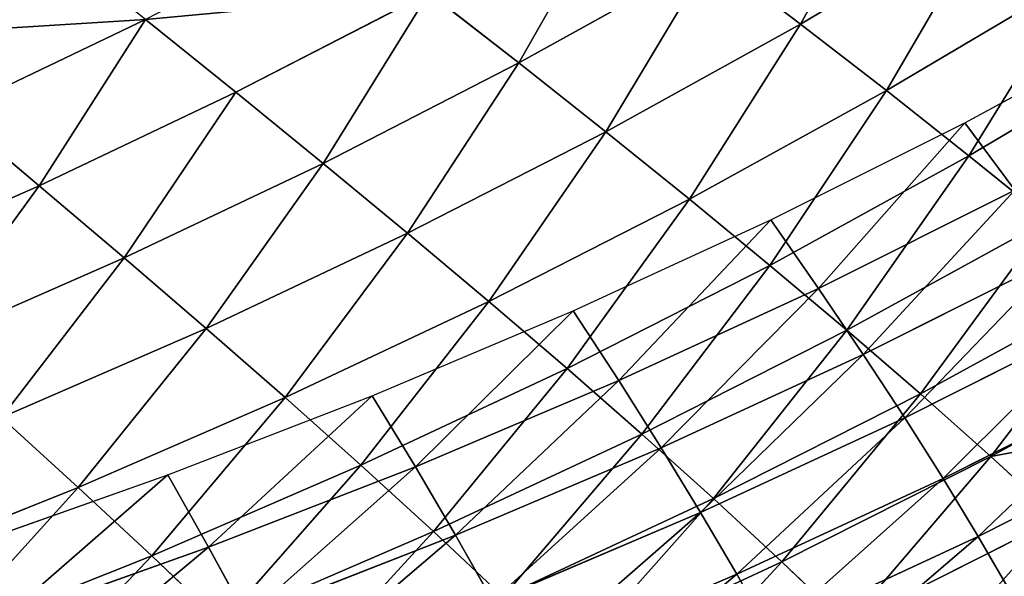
# Model space of a CAD drawing. Extents: x 0 to 605, y 0 to 400.
# Tile 798 of 1056: x 471 to 497, y 38 to 53. Entities that reach past the tile are written whole.
import ezdxf

# ---------------------------------------------------------------- set-up
doc = ezdxf.new("R2010")
doc.units = 0
doc.header["$LTSCALE"] = 25.4
doc.layers.get('0').update_dxf_attribs({"linetype": 'CONTINUOUS'})

# ---------------------------------------------------------------- blocks, each defined once
blk = doc.blocks.new('ATLANTA610_-_S_STL')
at = {"color": 0}
for p, q in [((493.109, 103.421, 362.992), (491.353, 99.395, 361.321)), ((493.109, 103.421, 362.992), (491.353, 99.395, 361.321)), ((493.109, 103.421, 362.992), (498.768, 103.338, 360.142)), ((493.109, 103.421, 362.992), (498.768, 103.338, 360.142)), ((498.768, 103.338, 360.142), (496.963, 99.294, 358.489)), ((498.768, 103.338, 360.142), (496.963, 99.294, 358.489)), ((504.326, 103.256, 357.108), (496.963, 99.294, 358.489)), ((504.326, 103.256, 357.108), (496.963, 99.294, 358.489)), ((491.353, 99.395, 361.321), (485.65, 99.498, 363.974)), ((491.353, 99.395, 361.321), (485.65, 99.498, 363.974)), ((491.353, 99.395, 361.321), (489.513, 95.473, 359.62)), ((491.353, 99.395, 361.321), (489.513, 95.473, 359.62)), ((496.963, 99.294, 358.489), (491.353, 99.395, 361.321)), ((496.963, 99.294, 358.489), (491.353, 99.395, 361.321)), ((496.963, 99.294, 358.489), (495.072, 95.356, 356.807)), ((496.963, 99.294, 358.489), (495.072, 95.356, 356.807)), ((496.963, 99.294, 358.489), (502.474, 99.195, 355.476)), ((496.963, 99.294, 358.489), (502.474, 99.195, 355.476)), ((483.862, 95.593, 362.256), (481.993, 91.797, 360.506)), ((483.862, 95.593, 362.256), (481.993, 91.797, 360.506)), ((483.862, 95.593, 362.256), (489.513, 95.473, 359.62)), ((483.862, 95.593, 362.256), (489.513, 95.473, 359.62)), ((489.513, 95.473, 359.62), (487.588, 91.662, 357.887)), ((489.513, 95.473, 359.62), (487.588, 91.662, 357.887)), ((489.513, 95.473, 359.62), (495.072, 95.356, 356.807)), ((489.513, 95.473, 359.62), (495.072, 95.356, 356.807)), ((495.072, 95.356, 356.807), (493.093, 91.53, 355.095)), ((495.072, 95.356, 356.807), (493.093, 91.53, 355.095)), ((500.533, 95.241, 353.816), (495.072, 95.356, 356.807)), ((500.533, 95.241, 353.816), (495.072, 95.356, 356.807)), ((476.313, 91.935, 362.956), (474.42, 88.268, 361.156)), ((476.313, 91.935, 362.956), (474.42, 88.268, 361.156)), ((481.993, 91.797, 360.506), (476.313, 91.935, 362.956)), ((481.993, 91.797, 360.506), (476.313, 91.935, 362.956)), ((481.993, 91.797, 360.506), (480.04, 88.116, 358.722)), ((481.993, 91.797, 360.506), (480.04, 88.116, 358.722)), ((487.588, 91.662, 357.887), (481.993, 91.797, 360.506)), ((487.588, 91.662, 357.887), (481.993, 91.797, 360.506)), ((487.588, 91.662, 357.887), (485.577, 87.967, 356.121)), ((487.588, 91.662, 357.887), (485.577, 87.967, 356.121)), ((493.093, 91.53, 355.095), (487.588, 91.662, 357.887)), ((493.093, 91.53, 355.095), (487.588, 91.662, 357.887)), ((493.093, 91.53, 355.095), (491.025, 87.821, 353.35)), ((493.093, 91.53, 355.095), (491.025, 87.821, 353.35)), ((498.501, 91.4, 352.127), (493.093, 91.53, 355.095)), ((498.501, 91.4, 352.127), (493.093, 91.53, 355.095)), ((498.501, 91.4, 352.127), (496.377, 87.679, 350.406)), ((498.501, 91.4, 352.127), (496.377, 87.679, 350.406)), ((474.42, 88.268, 361.156), (468.723, 88.422, 363.428)), ((474.42, 88.268, 361.156), (468.723, 88.422, 363.428)), ((474.42, 88.268, 361.156), (472.444, 84.719, 359.318)), ((474.42, 88.268, 361.156), (472.444, 84.719, 359.318)), ((480.04, 88.116, 358.722), (474.42, 88.268, 361.156)), ((480.04, 88.116, 358.722), (474.42, 88.268, 361.156)), ((480.04, 88.116, 358.722), (478.002, 84.555, 356.901)), ((480.04, 88.116, 358.722), (478.002, 84.555, 356.901)), ((485.577, 87.967, 356.121), (480.04, 88.116, 358.722)), ((485.577, 87.967, 356.121), (480.04, 88.116, 358.722)), ((485.577, 87.967, 356.121), (483.478, 84.394, 354.32)), ((485.577, 87.967, 356.121), (483.478, 84.394, 354.32)), ((491.025, 87.821, 353.35), (485.577, 87.967, 356.121)), ((491.025, 87.821, 353.35), (485.577, 87.967, 356.121)), ((491.025, 87.821, 353.35), (488.866, 84.236, 351.572)), ((491.025, 87.821, 353.35), (488.866, 84.236, 351.572)), ((496.377, 87.679, 350.406), (491.025, 87.821, 353.35)), ((496.377, 87.679, 350.406), (491.025, 87.821, 353.35)), ((496.377, 87.679, 350.406), (494.16, 84.083, 348.653)), ((496.377, 87.679, 350.406), (494.16, 84.083, 348.653)), ((501.626, 87.54, 347.292), (496.377, 87.679, 350.406)), ((501.626, 87.54, 347.292), (496.377, 87.679, 350.406)), ((472.444, 84.719, 359.318), (466.811, 84.886, 361.575)), ((472.444, 84.719, 359.318), (466.811, 84.886, 361.575)), ((472.444, 84.719, 359.318), (470.387, 81.293, 357.442)), ((472.444, 84.719, 359.318), (470.387, 81.293, 357.442)), ((478.002, 84.555, 356.901), (472.444, 84.719, 359.318)), ((478.002, 84.555, 356.901), (472.444, 84.719, 359.318)), ((478.002, 84.555, 356.901), (475.88, 81.118, 355.043)), ((478.002, 84.555, 356.901), (475.88, 81.118, 355.043)), ((483.478, 84.394, 354.32), (478.002, 84.555, 356.901)), ((483.478, 84.394, 354.32), (478.002, 84.555, 356.901)), ((483.478, 84.394, 354.32), (481.292, 80.947, 352.483)), ((483.478, 84.394, 354.32), (481.292, 80.947, 352.483)), ((488.866, 84.236, 351.572), (483.478, 84.394, 354.32)), ((488.866, 84.236, 351.572), (483.478, 84.394, 354.32)), ((488.866, 84.236, 351.572), (486.618, 80.78, 349.758)), ((488.866, 84.236, 351.572), (486.618, 80.78, 349.758)), ((488.866, 84.236, 351.572), (494.16, 84.083, 348.653)), ((488.866, 84.236, 351.572), (494.16, 84.083, 348.653)), ((494.16, 84.083, 348.653), (491.85, 80.617, 346.865)), ((494.16, 84.083, 348.653), (491.85, 80.617, 346.865)), ((494.16, 84.083, 348.653), (499.352, 83.933, 345.566)), ((494.16, 84.083, 348.653), (499.352, 83.933, 345.566)), ((475.88, 81.118, 355.043), (470.387, 81.293, 357.442)), ((475.88, 81.118, 355.043), (470.387, 81.293, 357.442)), ((475.88, 81.118, 355.043), (473.678, 77.811, 353.147)), ((475.88, 81.118, 355.043), (473.678, 77.811, 353.147)), ((481.292, 80.947, 352.483), (475.88, 81.118, 355.043)), ((481.292, 80.947, 352.483), (475.88, 81.118, 355.043)), ((481.292, 80.947, 352.483), (479.023, 77.631, 350.608)), ((481.292, 80.947, 352.483), (479.023, 77.631, 350.608)), ((486.618, 80.78, 349.758), (481.292, 80.947, 352.483)), ((486.618, 80.78, 349.758), (481.292, 80.947, 352.483)), ((486.618, 80.78, 349.758), (484.283, 77.456, 347.908)), ((486.618, 80.78, 349.758), (484.283, 77.456, 347.908)), ((491.85, 80.617, 346.865), (486.618, 80.78, 349.758)), ((491.85, 80.617, 346.865), (486.618, 80.78, 349.758)), ((491.85, 80.617, 346.865), (489.452, 77.285, 345.042)), ((491.85, 80.617, 346.865), (489.452, 77.285, 345.042)), ((496.983, 80.458, 343.807), (491.85, 80.617, 346.865)), ((496.983, 80.458, 343.807), (491.85, 80.617, 346.865)), ((473.678, 77.811, 353.147), (468.253, 77.994, 355.527)), ((473.678, 77.811, 353.147), (468.253, 77.994, 355.527)), ((473.678, 77.811, 353.147), (471.399, 74.636, 351.211)), ((473.678, 77.811, 353.147), (471.399, 74.636, 351.211)), ((479.023, 77.631, 350.608), (473.678, 77.811, 353.147)), ((479.023, 77.631, 350.608), (473.678, 77.811, 353.147)), ((479.023, 77.631, 350.608), (476.675, 74.45, 348.696)), ((479.023, 77.631, 350.608), (476.675, 74.45, 348.696)), ((484.283, 77.456, 347.908), (479.023, 77.631, 350.608)), ((484.283, 77.456, 347.908), (479.023, 77.631, 350.608)), ((484.283, 77.456, 347.908), (481.867, 74.268, 346.021)), ((484.283, 77.456, 347.908), (481.867, 74.268, 346.021)), ((484.283, 77.456, 347.908), (489.452, 77.285, 345.042)), ((484.283, 77.456, 347.908), (489.452, 77.285, 345.042)), ((471.399, 74.636, 351.211), (466.045, 74.826, 353.571)), ((471.399, 74.636, 351.211), (466.045, 74.826, 353.571)), ((471.399, 74.636, 351.211), (469.048, 71.597, 349.236)), ((471.399, 74.636, 351.211), (469.048, 71.597, 349.236)), ((476.675, 74.45, 348.696), (471.399, 74.636, 351.211)), ((476.675, 74.45, 348.696), (471.399, 74.636, 351.211)), ((476.675, 74.45, 348.696), (474.252, 71.407, 346.744)), ((476.675, 74.45, 348.696), (474.252, 71.407, 346.744)), ((481.867, 74.268, 346.021), (476.675, 74.45, 348.696)), ((481.867, 74.268, 346.021), (476.675, 74.45, 348.696)), ((474.252, 71.407, 346.744), (469.048, 71.597, 349.236)), ((474.252, 71.407, 346.744), (469.048, 71.597, 349.236)), ((497.484, 43.379, 362.116), (496.628, 36.036, 360.634)), ((497.484, 43.379, 362.116), (496.628, 36.036, 360.634)), ((491.036, 36.041, 363.234), (490.144, 28.742, 361.65)), ((491.036, 36.041, 363.234), (490.144, 28.742, 361.65)), ((491.036, 36.041, 363.234), (496.628, 36.036, 360.634)), ((491.036, 36.041, 363.234), (496.628, 36.036, 360.634)), ((496.628, 36.036, 360.634), (495.684, 28.738, 359.077)), ((496.628, 36.036, 360.634), (495.684, 28.738, 359.077)), ((496.628, 36.036, 360.634), (502.121, 36.032, 357.862)), ((496.628, 36.036, 360.634), (502.121, 36.032, 357.862)), ((484.509, 28.747, 364.057), (490.144, 28.742, 361.65)), ((484.509, 28.747, 364.057), (490.144, 28.742, 361.65)), ((490.144, 28.742, 361.65), (489.167, 21.492, 359.991)), ((490.144, 28.742, 361.65), (489.167, 21.492, 359.991)), ((490.144, 28.742, 361.65), (495.684, 28.738, 359.077)), ((490.144, 28.742, 361.65), (495.684, 28.738, 359.077)), ((495.684, 28.738, 359.077), (494.654, 21.488, 357.447)), ((495.684, 28.738, 359.077), (494.654, 21.488, 357.447)), ((495.684, 28.738, 359.077), (501.126, 28.734, 356.334)), ((495.684, 28.738, 359.077), (501.126, 28.734, 356.334)), ((483.586, 21.496, 362.37), (482.584, 14.296, 360.607)), ((483.586, 21.496, 362.37), (482.584, 14.296, 360.607)), ((483.586, 21.496, 362.37), (489.167, 21.492, 359.991)), ((483.586, 21.496, 362.37), (489.167, 21.492, 359.991)), ((489.167, 21.492, 359.991), (488.108, 14.293, 358.257)), ((489.167, 21.492, 359.991), (488.108, 14.293, 358.257)), ((489.167, 21.492, 359.991), (494.654, 21.488, 357.447)), ((489.167, 21.492, 359.991), (494.654, 21.488, 357.447)), ((494.654, 21.488, 357.447), (493.538, 14.29, 355.744)), ((494.654, 21.488, 357.447), (493.538, 14.29, 355.744)), ((494.654, 21.488, 357.447), (500.041, 21.484, 354.735)), ((494.654, 21.488, 357.447), (500.041, 21.484, 354.735)), ((475.948, 7.153, 360.928), (471.272, 14.303, 364.832)), ((475.948, 7.153, 360.928), (471.272, 14.303, 364.832)), ((475.948, 7.153, 360.928), (476.97, 14.299, 362.797)), ((475.948, 7.153, 360.928), (476.97, 14.299, 362.797)), ((476.97, 14.299, 362.797), (482.584, 14.296, 360.607)), ((476.97, 14.299, 362.797), (482.584, 14.296, 360.607)), ((481.503, 7.151, 358.767), (482.584, 14.296, 360.607)), ((481.503, 7.151, 358.767), (482.584, 14.296, 360.607)), ((482.584, 14.296, 360.607), (488.108, 14.293, 358.257)), ((482.584, 14.296, 360.607), (488.108, 14.293, 358.257)), ((486.968, 7.15, 356.449), (488.108, 14.293, 358.257)), ((486.968, 7.15, 356.449), (488.108, 14.293, 358.257)), ((488.108, 14.293, 358.257), (493.538, 14.29, 355.744)), ((488.108, 14.293, 358.257), (493.538, 14.29, 355.744)), ((492.338, 7.148, 353.97), (493.538, 14.29, 355.744)), ((492.338, 7.148, 353.97), (493.538, 14.29, 355.744)), ((493.538, 14.29, 355.744), (498.869, 14.287, 353.065)), ((493.538, 14.29, 355.744), (498.869, 14.287, 353.065)), ((470.308, 7.155, 362.935), (475.948, 7.153, 360.928)), ((470.308, 7.155, 362.935), (475.948, 7.153, 360.928)), ((475.948, 7.153, 360.928), (474.851, 0.066, 358.982)), ((475.948, 7.153, 360.928), (474.851, 0.066, 358.982)), ((475.948, 7.153, 360.928), (481.503, 7.151, 358.767)), ((475.948, 7.153, 360.928), (481.503, 7.151, 358.767)), ((481.503, 7.151, 358.767), (480.344, 0.066, 356.853)), ((481.503, 7.151, 358.767), (480.344, 0.066, 356.853)), ((481.503, 7.151, 358.767), (486.968, 7.15, 356.449)), ((481.503, 7.151, 358.767), (486.968, 7.15, 356.449)), ((486.968, 7.15, 356.449), (485.747, 0.066, 354.568)), ((486.968, 7.15, 356.449), (485.747, 0.066, 354.568)), ((486.968, 7.15, 356.449), (492.338, 7.148, 353.97)), ((486.968, 7.15, 356.449), (492.338, 7.148, 353.97)), ((492.338, 7.148, 353.97), (491.055, 0.066, 352.124)), ((492.338, 7.148, 353.97), (491.055, 0.066, 352.124)), ((492.338, 7.148, 353.97), (497.609, 7.147, 351.326)), ((492.338, 7.148, 353.97), (497.609, 7.147, 351.326)), ((497.609, 7.147, 351.326), (496.264, 0.066, 349.518)), ((497.609, 7.147, 351.326), (496.264, 0.066, 349.518)), ((469.272, 0.066, 360.959), (474.851, 0.066, 358.982)), ((474.851, 0.066, 358.982), (480.344, 0.066, 356.853)), ((480.344, 0.066, 356.853), (485.747, 0.066, 354.568)), ((485.747, 0.066, 354.568), (491.055, 0.066, 352.124)), ((491.055, 0.066, 352.124), (496.264, 0.066, 349.518)), ((496.264, 0.066, 349.518), (501.368, 0.066, 346.747))]:
    blk.add_line(p, q, dxfattribs=at)
mesh = blk.add_polyface(dxfattribs=at)
corners = [(494.785, 107.546, 364.635), (498.768, 103.338, 360.142), (493.109, 103.421, 362.992), (500.489, 107.482, 361.767)]
mesh.append_faces([[corners[k] for k in face] for face in [(0, 1, 2), (1, 0, 3)]], dxfattribs={"vtx0": -1, "color": 0})
mesh = blk.add_polyface(dxfattribs=at)
corners = [(487.356, 103.505, 365.661), (491.353, 99.395, 361.321), (485.65, 99.498, 363.974), (493.109, 103.421, 362.992)]
mesh.append_faces([[corners[k] for k in face] for face in [(0, 1, 2), (1, 0, 3)]], dxfattribs={"vtx0": -1, "color": 0})
mesh = blk.add_polyface(dxfattribs=at)
corners = [(493.109, 103.421, 362.992), (496.963, 99.294, 358.489), (491.353, 99.395, 361.321), (498.768, 103.338, 360.142)]
mesh.append_faces([[corners[k] for k in face] for face in [(0, 1, 2), (1, 0, 3)]], dxfattribs={"vtx0": -1, "color": 0})
mesh = blk.add_polyface(dxfattribs=at)
corners = [(504.326, 103.256, 357.108), (496.963, 99.294, 358.489), (498.768, 103.338, 360.142)]
mesh.append_faces([[corners[k] for k in face] for face in [(0, 1, 2)]], dxfattribs={"color": 0})
mesh = blk.add_polyface(dxfattribs=at)
corners = [(504.326, 103.256, 357.108), (502.474, 99.195, 355.476), (496.963, 99.294, 358.489)]
mesh.append_faces([[corners[k] for k in face] for face in [(0, 1, 2)]], dxfattribs={"color": 0})
mesh = blk.add_polyface(dxfattribs=at)
corners = [(485.65, 99.498, 363.974), (489.513, 95.473, 359.62), (483.862, 95.593, 362.256), (491.353, 99.395, 361.321)]
mesh.append_faces([[corners[k] for k in face] for face in [(0, 1, 2), (1, 0, 3)]], dxfattribs={"vtx0": -1, "color": 0})
mesh = blk.add_polyface(dxfattribs=at)
corners = [(491.353, 99.395, 361.321), (495.072, 95.356, 356.807), (489.513, 95.473, 359.62), (496.963, 99.294, 358.489)]
mesh.append_faces([[corners[k] for k in face] for face in [(0, 1, 2), (1, 0, 3)]], dxfattribs={"vtx0": -1, "color": 0})
mesh = blk.add_polyface(dxfattribs=at)
corners = [(496.963, 99.294, 358.489), (500.533, 95.241, 353.816), (495.072, 95.356, 356.807), (502.474, 99.195, 355.476)]
mesh.append_faces([[corners[k] for k in face] for face in [(0, 1, 2), (1, 0, 3)]], dxfattribs={"vtx0": -1, "color": 0})
mesh = blk.add_polyface(dxfattribs=at)
corners = [(478.126, 95.715, 364.722), (481.993, 91.797, 360.506), (476.313, 91.935, 362.956), (483.862, 95.593, 362.256)]
mesh.append_faces([[corners[k] for k in face] for face in [(0, 1, 2), (1, 0, 3)]], dxfattribs={"vtx0": -1, "color": 0})
mesh = blk.add_polyface(dxfattribs=at)
corners = [(483.862, 95.593, 362.256), (487.588, 91.662, 357.887), (481.993, 91.797, 360.506), (489.513, 95.473, 359.62)]
mesh.append_faces([[corners[k] for k in face] for face in [(0, 1, 2), (1, 0, 3)]], dxfattribs={"vtx0": -1, "color": 0})
mesh = blk.add_polyface(dxfattribs=at)
corners = [(489.513, 95.473, 359.62), (493.093, 91.53, 355.095), (487.588, 91.662, 357.887), (495.072, 95.356, 356.807)]
mesh.append_faces([[corners[k] for k in face] for face in [(0, 1, 2), (1, 0, 3)]], dxfattribs={"vtx0": -1, "color": 0})
mesh = blk.add_polyface(dxfattribs=at)
corners = [(495.072, 95.356, 356.807), (498.501, 91.4, 352.127), (493.093, 91.53, 355.095), (500.533, 95.241, 353.816)]
mesh.append_faces([[corners[k] for k in face] for face in [(0, 1, 2), (1, 0, 3)]], dxfattribs={"vtx0": -1, "color": 0})
mesh = blk.add_polyface(dxfattribs=at)
corners = [(470.556, 92.075, 365.242), (474.42, 88.268, 361.156), (468.723, 88.422, 363.428), (476.313, 91.935, 362.956)]
mesh.append_faces([[corners[k] for k in face] for face in [(0, 1, 2), (1, 0, 3)]], dxfattribs={"vtx0": -1, "color": 0})
mesh = blk.add_polyface(dxfattribs=at)
corners = [(476.313, 91.935, 362.956), (480.04, 88.116, 358.722), (474.42, 88.268, 361.156), (481.993, 91.797, 360.506)]
mesh.append_faces([[corners[k] for k in face] for face in [(0, 1, 2), (1, 0, 3)]], dxfattribs={"vtx0": -1, "color": 0})
mesh = blk.add_polyface(dxfattribs=at)
corners = [(481.993, 91.797, 360.506), (485.577, 87.967, 356.121), (480.04, 88.116, 358.722), (487.588, 91.662, 357.887)]
mesh.append_faces([[corners[k] for k in face] for face in [(0, 1, 2), (1, 0, 3)]], dxfattribs={"vtx0": -1, "color": 0})
mesh = blk.add_polyface(dxfattribs=at)
corners = [(487.588, 91.662, 357.887), (491.025, 87.821, 353.35), (485.577, 87.967, 356.121), (493.093, 91.53, 355.095)]
mesh.append_faces([[corners[k] for k in face] for face in [(0, 1, 2), (1, 0, 3)]], dxfattribs={"vtx0": -1, "color": 0})
mesh = blk.add_polyface(dxfattribs=at)
corners = [(493.093, 91.53, 355.095), (496.377, 87.679, 350.406), (491.025, 87.821, 353.35), (498.501, 91.4, 352.127)]
mesh.append_faces([[corners[k] for k in face] for face in [(0, 1, 2), (1, 0, 3)]], dxfattribs={"vtx0": -1, "color": 0})
mesh = blk.add_polyface(dxfattribs=at)
corners = [(498.501, 91.4, 352.127), (501.626, 87.54, 347.292), (496.377, 87.679, 350.406), (503.804, 91.274, 348.986)]
mesh.append_faces([[corners[k] for k in face] for face in [(0, 1, 2), (1, 0, 3)]], dxfattribs={"vtx0": -1, "color": 0})
mesh = blk.add_polyface(dxfattribs=at)
corners = [(468.723, 88.422, 363.428), (472.444, 84.719, 359.318), (466.811, 84.886, 361.575), (474.42, 88.268, 361.156)]
mesh.append_faces([[corners[k] for k in face] for face in [(0, 1, 2), (1, 0, 3)]], dxfattribs={"vtx0": -1, "color": 0})
mesh = blk.add_polyface(dxfattribs=at)
corners = [(474.42, 88.268, 361.156), (478.002, 84.555, 356.901), (472.444, 84.719, 359.318), (480.04, 88.116, 358.722)]
mesh.append_faces([[corners[k] for k in face] for face in [(0, 1, 2), (1, 0, 3)]], dxfattribs={"vtx0": -1, "color": 0})
mesh = blk.add_polyface(dxfattribs=at)
corners = [(480.04, 88.116, 358.722), (483.478, 84.394, 354.32), (478.002, 84.555, 356.901), (485.577, 87.967, 356.121)]
mesh.append_faces([[corners[k] for k in face] for face in [(0, 1, 2), (1, 0, 3)]], dxfattribs={"vtx0": -1, "color": 0})
mesh = blk.add_polyface(dxfattribs=at)
corners = [(485.577, 87.967, 356.121), (488.866, 84.236, 351.572), (483.478, 84.394, 354.32), (491.025, 87.821, 353.35)]
mesh.append_faces([[corners[k] for k in face] for face in [(0, 1, 2), (1, 0, 3)]], dxfattribs={"vtx0": -1, "color": 0})
mesh = blk.add_polyface(dxfattribs=at)
corners = [(491.025, 87.821, 353.35), (494.16, 84.083, 348.653), (488.866, 84.236, 351.572), (496.377, 87.679, 350.406)]
mesh.append_faces([[corners[k] for k in face] for face in [(0, 1, 2), (1, 0, 3)]], dxfattribs={"vtx0": -1, "color": 0})
mesh = blk.add_polyface(dxfattribs=at)
corners = [(496.377, 87.679, 350.406), (499.352, 83.933, 345.566), (494.16, 84.083, 348.653), (501.626, 87.54, 347.292)]
mesh.append_faces([[corners[k] for k in face] for face in [(0, 1, 2), (1, 0, 3)]], dxfattribs={"vtx0": -1, "color": 0})
mesh = blk.add_polyface(dxfattribs=at)
corners = [(466.811, 84.886, 361.575), (470.387, 81.293, 357.442), (464.82, 81.472, 359.684), (472.444, 84.719, 359.318)]
mesh.append_faces([[corners[k] for k in face] for face in [(0, 1, 2), (1, 0, 3)]], dxfattribs={"vtx0": -1, "color": 0})
mesh = blk.add_polyface(dxfattribs=at)
corners = [(472.444, 84.719, 359.318), (475.88, 81.118, 355.043), (470.387, 81.293, 357.442), (478.002, 84.555, 356.901)]
mesh.append_faces([[corners[k] for k in face] for face in [(0, 1, 2), (1, 0, 3)]], dxfattribs={"vtx0": -1, "color": 0})
mesh = blk.add_polyface(dxfattribs=at)
corners = [(478.002, 84.555, 356.901), (481.292, 80.947, 352.483), (475.88, 81.118, 355.043), (483.478, 84.394, 354.32)]
mesh.append_faces([[corners[k] for k in face] for face in [(0, 1, 2), (1, 0, 3)]], dxfattribs={"vtx0": -1, "color": 0})
mesh = blk.add_polyface(dxfattribs=at)
corners = [(483.478, 84.394, 354.32), (486.618, 80.78, 349.758), (481.292, 80.947, 352.483), (488.866, 84.236, 351.572)]
mesh.append_faces([[corners[k] for k in face] for face in [(0, 1, 2), (1, 0, 3)]], dxfattribs={"vtx0": -1, "color": 0})
mesh = blk.add_polyface(dxfattribs=at)
corners = [(488.866, 84.236, 351.572), (491.85, 80.617, 346.865), (486.618, 80.78, 349.758), (494.16, 84.083, 348.653)]
mesh.append_faces([[corners[k] for k in face] for face in [(0, 1, 2), (1, 0, 3)]], dxfattribs={"vtx0": -1, "color": 0})
mesh = blk.add_polyface(dxfattribs=at)
corners = [(494.16, 84.083, 348.653), (496.983, 80.458, 343.807), (491.85, 80.617, 346.865), (499.352, 83.933, 345.566)]
mesh.append_faces([[corners[k] for k in face] for face in [(0, 1, 2), (1, 0, 3)]], dxfattribs={"vtx0": -1, "color": 0})
mesh = blk.add_polyface(dxfattribs=at)
corners = [(470.387, 81.293, 357.442), (473.678, 77.811, 353.147), (468.253, 77.994, 355.527), (475.88, 81.118, 355.043)]
mesh.append_faces([[corners[k] for k in face] for face in [(0, 1, 2), (1, 0, 3)]], dxfattribs={"vtx0": -1, "color": 0})
mesh = blk.add_polyface(dxfattribs=at)
corners = [(475.88, 81.118, 355.043), (479.023, 77.631, 350.608), (473.678, 77.811, 353.147), (481.292, 80.947, 352.483)]
mesh.append_faces([[corners[k] for k in face] for face in [(0, 1, 2), (1, 0, 3)]], dxfattribs={"vtx0": -1, "color": 0})
mesh = blk.add_polyface(dxfattribs=at)
corners = [(481.292, 80.947, 352.483), (484.283, 77.456, 347.908), (479.023, 77.631, 350.608), (486.618, 80.78, 349.758)]
mesh.append_faces([[corners[k] for k in face] for face in [(0, 1, 2), (1, 0, 3)]], dxfattribs={"vtx0": -1, "color": 0})
mesh = blk.add_polyface(dxfattribs=at)
corners = [(486.618, 80.78, 349.758), (489.452, 77.285, 345.042), (484.283, 77.456, 347.908), (491.85, 80.617, 346.865)]
mesh.append_faces([[corners[k] for k in face] for face in [(0, 1, 2), (1, 0, 3)]], dxfattribs={"vtx0": -1, "color": 0})
mesh = blk.add_polyface(dxfattribs=at)
corners = [(491.85, 80.617, 346.865), (494.522, 77.119, 342.014), (489.452, 77.285, 345.042), (496.983, 80.458, 343.807)]
mesh.append_faces([[corners[k] for k in face] for face in [(0, 1, 2), (1, 0, 3)]], dxfattribs={"vtx0": -1, "color": 0})
mesh = blk.add_polyface(dxfattribs=at)
corners = [(468.253, 77.994, 355.527), (471.399, 74.636, 351.211), (466.045, 74.826, 353.571), (473.678, 77.811, 353.147)]
mesh.append_faces([[corners[k] for k in face] for face in [(0, 1, 2), (1, 0, 3)]], dxfattribs={"vtx0": -1, "color": 0})
mesh = blk.add_polyface(dxfattribs=at)
corners = [(473.678, 77.811, 353.147), (476.675, 74.45, 348.696), (471.399, 74.636, 351.211), (479.023, 77.631, 350.608)]
mesh.append_faces([[corners[k] for k in face] for face in [(0, 1, 2), (1, 0, 3)]], dxfattribs={"vtx0": -1, "color": 0})
mesh = blk.add_polyface(dxfattribs=at)
corners = [(479.023, 77.631, 350.608), (481.867, 74.268, 346.021), (476.675, 74.45, 348.696), (484.283, 77.456, 347.908)]
mesh.append_faces([[corners[k] for k in face] for face in [(0, 1, 2), (1, 0, 3)]], dxfattribs={"vtx0": -1, "color": 0})
mesh = blk.add_polyface(dxfattribs=at)
corners = [(484.283, 77.456, 347.908), (486.969, 74.092, 343.183), (481.867, 74.268, 346.021), (489.452, 77.285, 345.042)]
mesh.append_faces([[corners[k] for k in face] for face in [(0, 1, 2), (1, 0, 3)]], dxfattribs={"vtx0": -1, "color": 0})
mesh = blk.add_polyface(dxfattribs=at)
corners = [(466.045, 74.826, 353.571), (469.048, 71.597, 349.236), (463.768, 71.793, 351.575), (471.399, 74.636, 351.211)]
mesh.append_faces([[corners[k] for k in face] for face in [(0, 1, 2), (1, 0, 3)]], dxfattribs={"vtx0": -1, "color": 0})
mesh = blk.add_polyface(dxfattribs=at)
corners = [(471.399, 74.636, 351.211), (474.252, 71.407, 346.744), (469.048, 71.597, 349.236), (476.675, 74.45, 348.696)]
mesh.append_faces([[corners[k] for k in face] for face in [(0, 1, 2), (1, 0, 3)]], dxfattribs={"vtx0": -1, "color": 0})
mesh = blk.add_polyface(dxfattribs=at)
corners = [(474.252, 71.407, 346.744), (481.867, 74.268, 346.021), (479.373, 71.221, 344.096), (476.675, 74.45, 348.696)]
mesh.append_faces([[corners[k] for k in face] for face in [(0, 1, 2), (1, 0, 3)]], dxfattribs={"vtx0": -1, "color": 0})
mesh = blk.add_polyface(dxfattribs=at)
corners = [(466.629, 68.698, 347.22), (474.252, 71.407, 346.744), (471.758, 68.505, 344.754), (469.048, 71.597, 349.236)]
mesh.append_faces([[corners[k] for k in face] for face in [(0, 1, 2), (1, 0, 3)]], dxfattribs={"vtx0": -1, "color": 0})
mesh = blk.add_polyface(dxfattribs=at)
corners = [(464.147, 65.938, 345.164), (471.758, 68.505, 344.754), (469.2, 65.743, 342.723), (466.629, 68.698, 347.22)]
mesh.append_faces([[corners[k] for k in face] for face in [(0, 1, 2), (1, 0, 3)]], dxfattribs={"vtx0": -1, "color": 0})
mesh = blk.add_polyface(dxfattribs=at)
corners = [(496.628, 36.036, 360.634), (491.845, 43.384, 364.741), (491.036, 36.041, 363.234), (497.484, 43.379, 362.116)]
mesh.append_faces([[corners[k] for k in face] for face in [(0, 1, 2), (1, 0, 3)]], dxfattribs={"vtx0": -1, "color": 0})
mesh = blk.add_polyface(dxfattribs=at)
corners = [(502.121, 36.032, 357.862), (497.484, 43.379, 362.116), (496.628, 36.036, 360.634), (503.026, 43.375, 359.318)]
mesh.append_faces([[corners[k] for k in face] for face in [(0, 1, 2), (1, 0, 3)]], dxfattribs={"vtx0": -1, "color": 0})
mesh = blk.add_polyface(dxfattribs=at)
corners = [(490.144, 28.742, 361.65), (485.351, 36.046, 365.665), (484.509, 28.747, 364.057), (491.036, 36.041, 363.234)]
mesh.append_faces([[corners[k] for k in face] for face in [(0, 1, 2), (1, 0, 3)]], dxfattribs={"vtx0": -1, "color": 0})
mesh = blk.add_polyface(dxfattribs=at)
corners = [(495.684, 28.738, 359.077), (491.036, 36.041, 363.234), (490.144, 28.742, 361.65), (496.628, 36.036, 360.634)]
mesh.append_faces([[corners[k] for k in face] for face in [(0, 1, 2), (1, 0, 3)]], dxfattribs={"vtx0": -1, "color": 0})
mesh = blk.add_polyface(dxfattribs=at)
corners = [(501.126, 28.734, 356.334), (496.628, 36.036, 360.634), (495.684, 28.738, 359.077), (502.121, 36.032, 357.862)]
mesh.append_faces([[corners[k] for k in face] for face in [(0, 1, 2), (1, 0, 3)]], dxfattribs={"vtx0": -1, "color": 0})
mesh = blk.add_polyface(dxfattribs=at)
corners = [(489.167, 21.492, 359.991), (484.509, 28.747, 364.057), (483.586, 21.496, 362.37), (490.144, 28.742, 361.65)]
mesh.append_faces([[corners[k] for k in face] for face in [(0, 1, 2), (1, 0, 3)]], dxfattribs={"vtx0": -1, "color": 0})
mesh = blk.add_polyface(dxfattribs=at)
corners = [(494.654, 21.488, 357.447), (490.144, 28.742, 361.65), (489.167, 21.492, 359.991), (495.684, 28.738, 359.077)]
mesh.append_faces([[corners[k] for k in face] for face in [(0, 1, 2), (1, 0, 3)]], dxfattribs={"vtx0": -1, "color": 0})
mesh = blk.add_polyface(dxfattribs=at)
corners = [(500.041, 21.484, 354.735), (495.684, 28.738, 359.077), (494.654, 21.488, 357.447), (501.126, 28.734, 356.334)]
mesh.append_faces([[corners[k] for k in face] for face in [(0, 1, 2), (1, 0, 3)]], dxfattribs={"vtx0": -1, "color": 0})
mesh = blk.add_polyface(dxfattribs=at)
corners = [(482.584, 14.296, 360.607), (477.917, 21.5, 364.588), (476.97, 14.299, 362.797), (483.586, 21.496, 362.37)]
mesh.append_faces([[corners[k] for k in face] for face in [(0, 1, 2), (1, 0, 3)]], dxfattribs={"vtx0": -1, "color": 0})
mesh = blk.add_polyface(dxfattribs=at)
corners = [(488.108, 14.293, 358.257), (483.586, 21.496, 362.37), (482.584, 14.296, 360.607), (489.167, 21.492, 359.991)]
mesh.append_faces([[corners[k] for k in face] for face in [(0, 1, 2), (1, 0, 3)]], dxfattribs={"vtx0": -1, "color": 0})
mesh = blk.add_polyface(dxfattribs=at)
corners = [(493.538, 14.29, 355.744), (489.167, 21.492, 359.991), (488.108, 14.293, 358.257), (494.654, 21.488, 357.447)]
mesh.append_faces([[corners[k] for k in face] for face in [(0, 1, 2), (1, 0, 3)]], dxfattribs={"vtx0": -1, "color": 0})
mesh = blk.add_polyface(dxfattribs=at)
corners = [(498.869, 14.287, 353.065), (494.654, 21.488, 357.447), (493.538, 14.29, 355.744), (500.041, 21.484, 354.735)]
mesh.append_faces([[corners[k] for k in face] for face in [(0, 1, 2), (1, 0, 3)]], dxfattribs={"vtx0": -1, "color": 0})
mesh = blk.add_polyface(dxfattribs=at)
corners = [(475.948, 7.153, 360.928), (471.272, 14.303, 364.832), (470.308, 7.155, 362.935)]
mesh.append_faces([[corners[k] for k in face] for face in [(0, 1, 2)]], dxfattribs={"color": 0})
mesh = blk.add_polyface(dxfattribs=at)
corners = [(476.97, 14.299, 362.797), (471.272, 14.303, 364.832), (475.948, 7.153, 360.928)]
mesh.append_faces([[corners[k] for k in face] for face in [(0, 1, 2)]], dxfattribs={"color": 0})
mesh = blk.add_polyface(dxfattribs=at)
corners = [(481.503, 7.151, 358.767), (476.97, 14.299, 362.797), (475.948, 7.153, 360.928), (482.584, 14.296, 360.607)]
mesh.append_faces([[corners[k] for k in face] for face in [(0, 1, 2), (1, 0, 3)]], dxfattribs={"vtx0": -1, "color": 0})
mesh = blk.add_polyface(dxfattribs=at)
corners = [(486.968, 7.15, 356.449), (482.584, 14.296, 360.607), (481.503, 7.151, 358.767), (488.108, 14.293, 358.257)]
mesh.append_faces([[corners[k] for k in face] for face in [(0, 1, 2), (1, 0, 3)]], dxfattribs={"vtx0": -1, "color": 0})
mesh = blk.add_polyface(dxfattribs=at)
corners = [(492.338, 7.148, 353.97), (488.108, 14.293, 358.257), (486.968, 7.15, 356.449), (493.538, 14.29, 355.744)]
mesh.append_faces([[corners[k] for k in face] for face in [(0, 1, 2), (1, 0, 3)]], dxfattribs={"vtx0": -1, "color": 0})
mesh = blk.add_polyface(dxfattribs=at)
corners = [(497.609, 7.147, 351.326), (493.538, 14.29, 355.744), (492.338, 7.148, 353.97), (498.869, 14.287, 353.065)]
mesh.append_faces([[corners[k] for k in face] for face in [(0, 1, 2), (1, 0, 3)]], dxfattribs={"vtx0": -1, "color": 0})
mesh = blk.add_polyface(dxfattribs=at)
corners = [(474.851, 0.066, 358.982), (470.308, 7.155, 362.935), (469.272, 0.066, 360.959), (475.948, 7.153, 360.928)]
mesh.append_faces([[corners[k] for k in face] for face in [(0, 1, 2), (1, 0, 3)]], dxfattribs={"vtx0": -1, "color": 0})
mesh = blk.add_polyface(dxfattribs=at)
corners = [(480.344, 0.066, 356.853), (475.948, 7.153, 360.928), (474.851, 0.066, 358.982), (481.503, 7.151, 358.767)]
mesh.append_faces([[corners[k] for k in face] for face in [(0, 1, 2), (1, 0, 3)]], dxfattribs={"vtx0": -1, "color": 0})
mesh = blk.add_polyface(dxfattribs=at)
corners = [(485.747, 0.066, 354.568), (481.503, 7.151, 358.767), (480.344, 0.066, 356.853), (486.968, 7.15, 356.449)]
mesh.append_faces([[corners[k] for k in face] for face in [(0, 1, 2), (1, 0, 3)]], dxfattribs={"vtx0": -1, "color": 0})
mesh = blk.add_polyface(dxfattribs=at)
corners = [(491.055, 0.066, 352.124), (486.968, 7.15, 356.449), (485.747, 0.066, 354.568), (492.338, 7.148, 353.97)]
mesh.append_faces([[corners[k] for k in face] for face in [(0, 1, 2), (1, 0, 3)]], dxfattribs={"vtx0": -1, "color": 0})
mesh = blk.add_polyface(dxfattribs=at)
corners = [(496.264, 0.066, 349.518), (492.338, 7.148, 353.97), (491.055, 0.066, 352.124), (497.609, 7.147, 351.326)]
mesh.append_faces([[corners[k] for k in face] for face in [(0, 1, 2), (1, 0, 3)]], dxfattribs={"vtx0": -1, "color": 0})
mesh = blk.add_polyface(dxfattribs=at)
corners = [(501.368, 0.066, 346.747), (497.609, 7.147, 351.326), (496.264, 0.066, 349.518), (502.776, 7.145, 348.515)]
mesh.append_faces([[corners[k] for k in face] for face in [(0, 1, 2), (1, 0, 3)]], dxfattribs={"vtx0": -1, "color": 0})

msp = doc.modelspace()

# ---------------------------------------------------------------- block references
at = {"color": 254, "extrusion": (0, -1, 5.55112e-17)}
msp.add_blockref('ATLANTA610_-_S_STL', (-0.269, -0.066, -399.883), dxfattribs=at)

doc.saveas('drawing.dxf')
